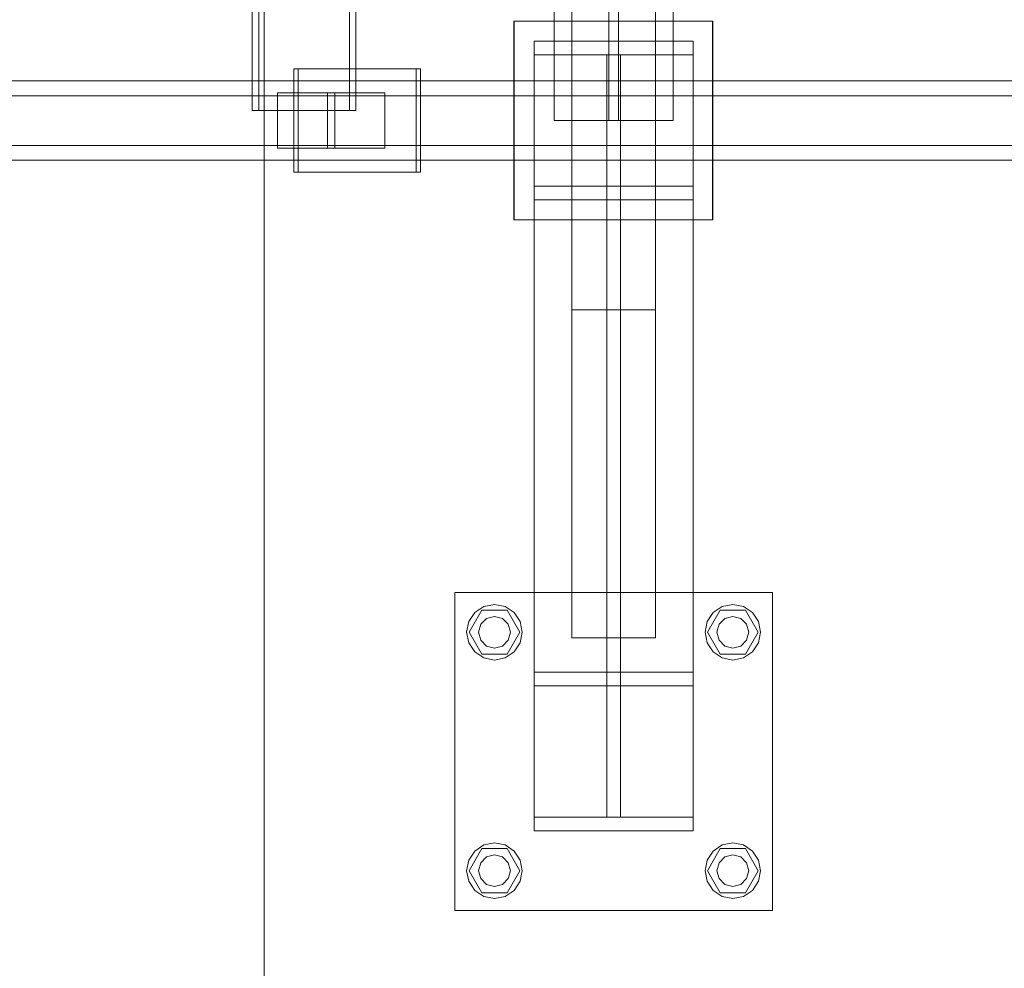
# Model space of a CAD drawing. Header units: millimetres. Extents: x -4738 to 65662, y -68080 to 6847.
# Tile 471 of 656: x 6527 to 7023, y -18857 to -18379. Entities that reach past the tile are written whole.
import ezdxf

# ---------------------------------------------------------------- set-up
doc = ezdxf.new("R2010")
doc.units = ezdxf.units.MM
doc.layers.add('COTAS_O', color=1, linetype='Continuous', lineweight=0)
doc.layers.add('superior_C01', color=7, linetype='Continuous', lineweight=0)
doc.dimstyles.new('R19_100', dxfattribs={"dimtxt": 250, "dimasz": 150, "dimexe": 150, "dimexo": 80, "dimgap": 100, "dimtad": 1, "dimtih": 1, "dimtoh": 1, "dimdsep": 46, "dimcen": 0.09, "dimadec": 0, "dimazin": 0, "dimtfac": 1, "dimtdec": 4, "dimtofl": 0, "dimtmove": 0, "dimatfit": 3, "dimfxl": 1, "dimtolj": 1, "dimtzin": 0, "dimarcsym": 0})

# ---------------------------------------------------------------- blocks, each defined once
blk = doc.blocks.new('DIM_R31_37')
at = {"layer": 'COTAS_O'}
for p, q in [((5950, -18150), (6650, -18150)), ((6650, -18150), (6605, -18300)), ((6650, -18150), (6650, -19850)), ((6650, -18150), (6695, -18300)), ((6650, -19850), (6605, -19700)), ((6650, -19850), (6695, -19700)), ((5950, -19850), (6650, -19850))]:
    blk.add_line(p, q, dxfattribs=at)
blk.add_text('1700 O', height=250, rotation=-90, dxfattribs=at).set_placement((6750, -19000))

msp = doc.modelspace()

# ---------------------------------------------------------------- linework, layer by layer
at = {"layer": 'superior_C01'}
for p, q in [((6804.877, -18690.428), (6804.877, -17309.572)), ((6846.877, -17309.572), (6846.877, -18690.428)), ((6804.877, -18525.279), (6804.877, -17474.721)), ((6846.877, -17474.721), (6846.877, -18525.279)), ((6795.877, -17570), (6795.877, -18430)), ((6823.377, -17570), (6823.377, -18430)), ((6828.377, -18430), (6828.377, -17570)), ((6855.877, -18430), (6855.877, -17570)), ((6643.944, -17575), (6643.944, -18425)), ((6647.179, -18425), (6647.179, -17575)), ((6692.863, -18425), (6692.863, -17575)), ((6696.098, -17575), (6696.098, -18425)), ((6775.607, -18480), (6775.607, -18380)), ((6775.607, -18380), (6875.607, -18380)), ((6775.877, -18480), (6775.877, -18380)), ((6775.877, -18380), (6875.877, -18380)), ((6875.607, -18380), (6875.607, -18480)), ((6875.877, -18380), (6875.877, -18480)), ((6865.877, -18390), (6785.877, -18390)), ((6785.877, -18390), (6785.877, -18397)), ((6785.877, -18707.595), (6785.877, -18390)), ((6865.877, -18397), (6865.877, -18390)), ((6865.877, -18390), (6865.877, -18707.595)), ((6785.877, -18397), (6865.877, -18397)), ((6785.877, -18397), (6785.877, -18714.595)), ((6829.377, -18397), (6822.377, -18397)), ((6822.377, -18397), (6822.377, -18463)), ((6822.377, -18714.595), (6822.377, -18397)), ((6829.377, -18463), (6829.377, -18397)), ((6829.377, -18397), (6829.377, -18714.595)), ((6865.877, -18714.595), (6865.877, -18397)), ((6726.504, -18404), (6664.874, -18404)), ((6664.874, -18404), (6664.874, -18456)), ((6667.031, -18404), (6664.874, -18404)), ((6667.031, -18456), (6667.031, -18404)), ((6667.031, -18404), (6728.661, -18404)), ((6726.504, -18456), (6726.504, -18404)), ((6726.504, -18404), (6728.661, -18404)), ((6728.661, -18404), (6728.661, -18456)), ((7217.04, -18410), (6061.478, -18410)), ((6072.263, -18410), (7227.824, -18410)), ((7293.88, -18410), (6138.318, -18410)), ((6151.799, -18410), (7307.361, -18410)), ((7215.108, -18417.5), (6137.735, -18417.5)), ((6152.383, -18417.5), (7229.756, -18417.5)), ((6685.544, -18416), (6656.655, -18416)), ((6656.655, -18416), (6656.655, -18444)), ((6681.784, -18416), (6656.655, -18416)), ((6681.784, -18444), (6681.784, -18416)), ((6681.784, -18416), (6710.673, -18416)), ((6685.544, -18444), (6685.544, -18416)), ((6685.544, -18416), (6710.673, -18416)), ((6710.673, -18416), (6710.673, -18444)), ((6643.944, -18425), (6692.863, -18425)), ((6643.944, -18425), (6647.179, -18425)), ((6696.098, -18425), (6647.179, -18425)), ((6696.098, -18425), (6692.863, -18425)), ((6855.877, -18430), (6795.877, -18430)), ((6828.377, -18430), (6823.377, -18430)), ((6137.735, -18442.5), (7215.108, -18442.5)), ((6152.383, -18442.5), (7229.756, -18442.5)), ((6656.655, -18444), (6685.544, -18444)), ((6656.655, -18444), (6681.784, -18444)), ((6710.673, -18444), (6681.784, -18444)), ((6710.673, -18444), (6685.544, -18444)), ((6061.478, -18450), (7217.04, -18450)), ((6072.263, -18450), (7227.824, -18450)), ((6138.318, -18450), (7293.88, -18450)), ((6151.799, -18450), (7307.361, -18450)), ((6664.874, -18456), (6726.504, -18456)), ((6664.874, -18456), (6667.031, -18456)), ((6728.661, -18456), (6667.031, -18456)), ((6728.661, -18456), (6726.504, -18456)), ((6865.877, -18463), (6785.877, -18463)), ((6785.877, -18463), (6785.877, -18470)), ((6785.877, -18780.595), (6785.877, -18463)), ((6822.377, -18463), (6829.377, -18463)), ((6822.377, -18463), (6822.377, -18780.595)), ((6829.377, -18780.595), (6829.377, -18463)), ((6865.877, -18470), (6865.877, -18463)), ((6865.877, -18463), (6865.877, -18780.595)), ((6785.877, -18470), (6865.877, -18470)), ((6785.877, -18470), (6785.877, -18787.595)), ((6865.877, -18787.595), (6865.877, -18470)), ((6875.607, -18480), (6775.607, -18480)), ((6875.877, -18480), (6775.877, -18480)), ((6846.877, -18525.279), (6804.877, -18525.279)), ((6745.877, -18827.595), (6745.877, -18667.595)), ((6745.877, -18667.595), (6905.877, -18667.595)), ((6905.877, -18667.595), (6905.877, -18827.595)), ((6753.077, -18687.595), (6759.477, -18676.51)), ((6755.977, -18677.696), (6760.519, -18674.661)), ((6759.477, -18676.51), (6772.277, -18676.51)), ((6760.519, -18674.661), (6765.877, -18673.595)), ((6765.877, -18673.595), (6771.234, -18674.661)), ((6771.234, -18674.661), (6775.776, -18677.696)), ((6772.277, -18676.51), (6778.677, -18687.595)), ((6873.077, -18687.595), (6879.477, -18676.51)), ((6875.977, -18677.696), (6880.519, -18674.661)), ((6879.477, -18676.51), (6892.277, -18676.51)), ((6880.519, -18674.661), (6885.877, -18673.595)), ((6885.877, -18673.595), (6891.234, -18674.661)), ((6891.234, -18674.661), (6895.776, -18677.696)), ((6892.277, -18676.51), (6898.677, -18687.595)), ((6752.943, -18682.238), (6755.977, -18677.696)), ((6758.949, -18683.595), (6761.877, -18680.667)), ((6761.877, -18680.667), (6765.877, -18679.595)), ((6765.877, -18679.595), (6769.877, -18680.667)), ((6769.877, -18680.667), (6772.805, -18683.595)), ((6775.776, -18677.696), (6778.811, -18682.238)), ((6872.943, -18682.238), (6875.977, -18677.696)), ((6878.949, -18683.595), (6881.877, -18680.667)), ((6881.877, -18680.667), (6885.877, -18679.595)), ((6885.877, -18679.595), (6889.877, -18680.667)), ((6889.877, -18680.667), (6892.805, -18683.595)), ((6895.776, -18677.696), (6898.811, -18682.238)), ((6751.877, -18687.595), (6752.943, -18682.238)), ((6757.877, -18687.595), (6758.949, -18683.595)), ((6772.805, -18683.595), (6773.877, -18687.595)), ((6778.811, -18682.238), (6779.877, -18687.595)), ((6871.877, -18687.595), (6872.943, -18682.238)), ((6877.877, -18687.595), (6878.949, -18683.595)), ((6892.805, -18683.595), (6893.877, -18687.595)), ((6898.811, -18682.238), (6899.877, -18687.595)), ((6752.943, -18692.953), (6751.877, -18687.595)), ((6759.477, -18698.681), (6753.077, -18687.595)), ((6758.949, -18691.595), (6757.877, -18687.595)), ((6778.677, -18687.595), (6772.277, -18698.681)), ((6773.877, -18687.595), (6772.805, -18691.595)), ((6779.877, -18687.595), (6778.811, -18692.953)), ((6846.877, -18690.428), (6804.877, -18690.428)), ((6872.943, -18692.953), (6871.877, -18687.595)), ((6879.477, -18698.681), (6873.077, -18687.595)), ((6878.949, -18691.595), (6877.877, -18687.595)), ((6898.677, -18687.595), (6892.277, -18698.681)), ((6893.877, -18687.595), (6892.805, -18691.595)), ((6899.877, -18687.595), (6898.811, -18692.953)), ((6755.977, -18697.495), (6752.943, -18692.953)), ((6761.877, -18694.524), (6758.949, -18691.595)), ((6765.877, -18695.595), (6761.877, -18694.524)), ((6769.877, -18694.524), (6765.877, -18695.595)), ((6772.805, -18691.595), (6769.877, -18694.524)), ((6778.811, -18692.953), (6775.776, -18697.495)), ((6875.977, -18697.495), (6872.943, -18692.953)), ((6881.877, -18694.524), (6878.949, -18691.595)), ((6885.877, -18695.595), (6881.877, -18694.524)), ((6889.877, -18694.524), (6885.877, -18695.595)), ((6892.805, -18691.595), (6889.877, -18694.524)), ((6898.811, -18692.953), (6895.776, -18697.495)), ((6760.519, -18700.53), (6755.977, -18697.495)), ((6772.277, -18698.681), (6759.477, -18698.681)), ((6765.877, -18701.595), (6760.519, -18700.53)), ((6771.234, -18700.53), (6765.877, -18701.595)), ((6775.776, -18697.495), (6771.234, -18700.53)), ((6880.519, -18700.53), (6875.977, -18697.495)), ((6892.277, -18698.681), (6879.477, -18698.681)), ((6885.877, -18701.595), (6880.519, -18700.53)), ((6891.234, -18700.53), (6885.877, -18701.595)), ((6895.776, -18697.495), (6891.234, -18700.53)), ((6785.877, -18714.595), (6785.877, -18707.595)), ((6785.877, -18707.595), (6865.877, -18707.595)), ((6865.877, -18707.595), (6865.877, -18714.595)), ((6865.877, -18714.595), (6785.877, -18714.595)), ((6822.377, -18780.595), (6822.377, -18714.595)), ((6822.377, -18714.595), (6829.377, -18714.595)), ((6829.377, -18714.595), (6829.377, -18780.595)), ((6785.877, -18787.595), (6785.877, -18780.595)), ((6785.877, -18780.595), (6865.877, -18780.595)), ((6829.377, -18780.595), (6822.377, -18780.595)), ((6865.877, -18780.595), (6865.877, -18787.595)), ((6865.877, -18787.595), (6785.877, -18787.595)), ((6755.977, -18797.696), (6760.519, -18794.661)), ((6760.519, -18794.661), (6765.877, -18793.595)), ((6765.877, -18793.595), (6771.234, -18794.661)), ((6771.234, -18794.661), (6775.776, -18797.696)), ((6875.977, -18797.696), (6880.519, -18794.661)), ((6880.519, -18794.661), (6885.877, -18793.595)), ((6885.877, -18793.595), (6891.234, -18794.661)), ((6891.234, -18794.661), (6895.776, -18797.696)), ((6752.943, -18802.238), (6755.977, -18797.696)), ((6753.077, -18807.595), (6759.477, -18796.51)), ((6759.477, -18796.51), (6772.277, -18796.51)), ((6761.877, -18800.667), (6765.877, -18799.595)), ((6765.877, -18799.595), (6769.877, -18800.667)), ((6772.277, -18796.51), (6778.677, -18807.595)), ((6775.776, -18797.696), (6778.811, -18802.238)), ((6872.943, -18802.238), (6875.977, -18797.696)), ((6873.077, -18807.595), (6879.477, -18796.51)), ((6879.477, -18796.51), (6892.277, -18796.51)), ((6881.877, -18800.667), (6885.877, -18799.595)), ((6885.877, -18799.595), (6889.877, -18800.667)), ((6892.277, -18796.51), (6898.677, -18807.595)), ((6895.776, -18797.696), (6898.811, -18802.238)), ((6751.877, -18807.595), (6752.943, -18802.238)), ((6757.877, -18807.595), (6758.949, -18803.595)), ((6758.949, -18803.595), (6761.877, -18800.667)), ((6769.877, -18800.667), (6772.805, -18803.595)), ((6772.805, -18803.595), (6773.877, -18807.595)), ((6778.811, -18802.238), (6779.877, -18807.595)), ((6871.877, -18807.595), (6872.943, -18802.238)), ((6877.877, -18807.595), (6878.949, -18803.595)), ((6878.949, -18803.595), (6881.877, -18800.667)), ((6889.877, -18800.667), (6892.805, -18803.595)), ((6892.805, -18803.595), (6893.877, -18807.595)), ((6898.811, -18802.238), (6899.877, -18807.595)), ((6752.943, -18812.953), (6751.877, -18807.595)), ((6759.477, -18818.681), (6753.077, -18807.595)), ((6758.949, -18811.595), (6757.877, -18807.595)), ((6778.677, -18807.595), (6772.277, -18818.681)), ((6773.877, -18807.595), (6772.805, -18811.595)), ((6779.877, -18807.595), (6778.811, -18812.953)), ((6872.943, -18812.953), (6871.877, -18807.595)), ((6879.477, -18818.681), (6873.077, -18807.595)), ((6878.949, -18811.595), (6877.877, -18807.595)), ((6898.677, -18807.595), (6892.277, -18818.681)), ((6893.877, -18807.595), (6892.805, -18811.595)), ((6899.877, -18807.595), (6898.811, -18812.953)), ((6755.977, -18817.495), (6752.943, -18812.953)), ((6761.877, -18814.524), (6758.949, -18811.595)), ((6765.877, -18815.595), (6761.877, -18814.524)), ((6769.877, -18814.524), (6765.877, -18815.595)), ((6772.805, -18811.595), (6769.877, -18814.524)), ((6778.811, -18812.953), (6775.776, -18817.495)), ((6875.977, -18817.495), (6872.943, -18812.953)), ((6881.877, -18814.524), (6878.949, -18811.595)), ((6885.877, -18815.595), (6881.877, -18814.524)), ((6889.877, -18814.524), (6885.877, -18815.595)), ((6892.805, -18811.595), (6889.877, -18814.524)), ((6898.811, -18812.953), (6895.776, -18817.495)), ((6760.519, -18820.53), (6755.977, -18817.495)), ((6772.277, -18818.681), (6759.477, -18818.681)), ((6775.776, -18817.495), (6771.234, -18820.53)), ((6880.519, -18820.53), (6875.977, -18817.495)), ((6892.277, -18818.681), (6879.477, -18818.681)), ((6895.776, -18817.495), (6891.234, -18820.53)), ((6765.877, -18821.595), (6760.519, -18820.53)), ((6771.234, -18820.53), (6765.877, -18821.595)), ((6885.877, -18821.595), (6880.519, -18820.53)), ((6891.234, -18820.53), (6885.877, -18821.595)), ((6905.877, -18827.595), (6745.877, -18827.595))]:
    msp.add_line(p, q, dxfattribs=at)

# ---------------------------------------------------------------- dimensions: what is measured, and where the dimension line sits
at = {"layer": 'COTAS_O'}
dim = msp.add_aligned_dim(p1=(5950, -18150), p2=(5950, -19850), distance=700, text='<> O', dimstyle='R19_100', dxfattribs=at)
dim.commit()
dim.dimension.update_dxf_attribs({"geometry": 'DIM_R31_37', "text_midpoint": (6650, -19000)})

doc.saveas('drawing.dxf')
